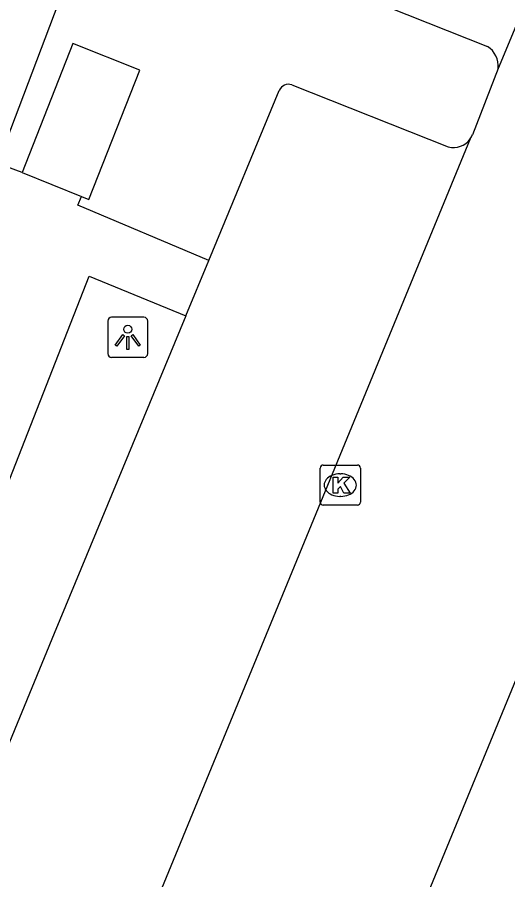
# Model space of a CAD drawing. Extents: x 160026 to 161302, y 384757 to 385701.
# Drawn here: x 160473.6 to 160485.82, y 384962.04 to 384983.52 of the extents above; entities that cross this region are included whole.
import ezdxf

# ---------------------------------------------------------------- set-up
doc = ezdxf.new("R2010")
doc.units = 0
for name, color, linetype in [('IMGEO_Kolk', 7, 'Continuous'), ('IMGEO_Lage_trafo', 7, 'Continuous'), ('IMGEO_Lichtpunt', 7, 'Continuous'), ('IMGEO_Pand', 7, 'Continuous'), ('IMGEO_Parkeervlak_halfverhard', 7, 'Continuous'), ('IMGEO_Rijbaan_lokaal_open', 7, 'Continuous'), ('IMGEO_Voetpad_open', 7, 'Continuous')]:
    doc.layers.add(name, color=color, linetype=linetype)

msp = doc.modelspace()

# ---------------------------------------------------------------- linework, layer by layer
at = {"layer": 'IMGEO_Kolk'}
for p, q in [((160481.223, 384972.368), (160482.075, 384972.368)), ((160481.148, 384971.442), (160481.148, 384972.294)), ((160481.636, 384972.148), (160481.661, 384972.148)), ((160482.149, 384972.294), (160482.149, 384971.442)), ((160481.659, 384971.588), (160481.634, 384971.588)), ((160482.075, 384971.368), (160481.223, 384971.368))]:
    msp.add_line(p, q, dxfattribs=at)
for points in [[(160481.223, 384972.368), (160482.075, 384972.368)], [(160481.148, 384971.442), (160481.148, 384972.294)], [(160482.149, 384972.294), (160482.149, 384971.442)], [(160481.469, 384972.068), (160481.592, 384972.068), (160481.592, 384971.917), (160481.722, 384972.068), (160481.886, 384972.068), (160481.74, 384971.917), (160481.893, 384971.668), (160481.741, 384971.668), (160481.656, 384971.832), (160481.592, 384971.765), (160481.592, 384971.668), (160481.469, 384971.668), (160481.469, 384972.068)], [(160482.075, 384971.368), (160481.223, 384971.368)]]:
    msp.add_lwpolyline(points, dxfattribs=at)
for centre, start, end in [((160481.225, 384972.292), 91.552, 178.448), ((160481.225, 384972.292), 91.552, 178.448), ((160482.073, 384972.292), 1.552, 88.448), ((160482.073, 384972.292), 1.552, 88.448), ((160481.225, 384971.444), 181.552, 268.448), ((160481.225, 384971.444), 181.552, 268.448), ((160482.073, 384971.444), 271.552, 358.448), ((160482.073, 384971.444), 271.552, 358.448)]:
    msp.add_arc(centre, 0.0765, start, end, dxfattribs=at)
for centre, major_axis, ratio, start_param, end_param in [((160481.635, 384971.868), (-0.387, 0.002), 0.722429, 4.712389, 7.853982), ((160481.66, 384971.868), (-0.39, 0.002), 0.717154, 1.570796, 4.712389)]:
    msp.add_ellipse(centre, major_axis=major_axis, ratio=ratio, start_param=start_param, end_param=end_param, dxfattribs=at)
at = {"layer": 'IMGEO_Lage_trafo'}
for points in [[(160475.206, 384979.054), (160475.386, 384978.981), (160476.657, 384982.201), (160474.983, 384982.862), (160473.721, 384979.654)], [(160473.721, 384979.654), (160475.206, 384979.054)]]:
    msp.add_lwpolyline(points, dxfattribs=at)
at = {"layer": 'IMGEO_Lichtpunt'}
for p, q in [((160476.758, 384976.046), (160475.95, 384976.046)), ((160476.758, 384976.046), (160475.95, 384976.046)), ((160475.856, 384975.951), (160475.856, 384975.144)), ((160475.856, 384975.951), (160475.856, 384975.144)), ((160476.852, 384975.144), (160476.852, 384975.951)), ((160476.852, 384975.144), (160476.852, 384975.951)), ((160475.95, 384975.05), (160476.758, 384975.05)), ((160475.95, 384975.05), (160476.758, 384975.05))]:
    msp.add_line(p, q, dxfattribs=at)
for points in [[(160476.23, 384975.615), (160476.269, 384975.587), (160476.081, 384975.325), (160476.043, 384975.352), (160476.23, 384975.615)], [(160476.332, 384975.567), (160476.379, 384975.567), (160476.379, 384975.245), (160476.332, 384975.245), (160476.332, 384975.567)], [(160476.442, 384975.587), (160476.48, 384975.614), (160476.667, 384975.352), (160476.628, 384975.324), (160476.442, 384975.587)]]:
    msp.add_lwpolyline(points, dxfattribs=at)
msp.add_circle((160476.355, 384975.749), 0.0994, dxfattribs=at)
for centre, start, end in [((160475.95, 384975.951), 90, 180), ((160475.95, 384975.951), 90, 180), ((160476.758, 384975.951), 0, 90), ((160476.758, 384975.951), 0, 90), ((160475.95, 384975.144), 180, 270), ((160475.95, 384975.144), 180, 270), ((160476.758, 384975.144), 270, 0), ((160476.758, 384975.144), 270, 360)]:
    msp.add_arc(centre, 0.0946, start, end, dxfattribs=at)
at = {"layer": 'IMGEO_Pand'}
msp.add_lwpolyline([(160473.111, 384979.877), (160474.737, 384984.155), (160475.289, 384985.606)], dxfattribs=at)
at = {"layer": 'IMGEO_Parkeervlak_halfverhard'}
for points in [[(160476.477, 384986.307), (160477.802, 384985.781), (160485.315, 384982.79)], [(160480.443, 384981.834), (160484.34, 384980.291)], [(160478.371, 384977.459), (160480.127, 384981.695)], [(160477.802, 384976.086), (160474.521, 384968.175), (160465.92, 384947.273)]]:
    msp.add_lwpolyline(points, dxfattribs=at)
for centre, radius, start, end in [((160485.013, 384982.307), 0.57, 353.5468, 57.9801), ((160480.359, 384981.597), 0.251, 70.3949, 157.0919), ((160484.467, 384980.788), 0.513, 255.6777, 324.0846)]:
    msp.add_arc(centre, radius, start, end, dxfattribs=at)
at = {"layer": 'IMGEO_Rijbaan_lokaal_open'}
for points in [[(160487.589, 384987.064), (160485.579, 384982.243)], [(160475.031, 384940.325), (160488.363, 384972.693), (160492.695, 384983.287)], [(160485.579, 384982.243), (160484.941, 384980.593)], [(160484.882, 384980.487), (160473.468, 384952.761), (160470.204, 384944.814)]]:
    msp.add_lwpolyline(points, dxfattribs=at)
msp.add_arc((160484.514, 384980.761), 0.458, 323.2957, 338.5034, dxfattribs=at)
at = {"layer": 'IMGEO_Voetpad_open'}
for points in [[(160473.721, 384979.654), (160473.111, 384979.877)], [(160478.371, 384977.459), (160475.109, 384978.84), (160475.206, 384979.054)], [(160477.802, 384976.086), (160478.371, 384977.459)], [(160471.414, 384966.938), (160475.389, 384977.072), (160477.802, 384976.086)]]:
    msp.add_lwpolyline(points, dxfattribs=at)

doc.saveas('drawing.dxf')
